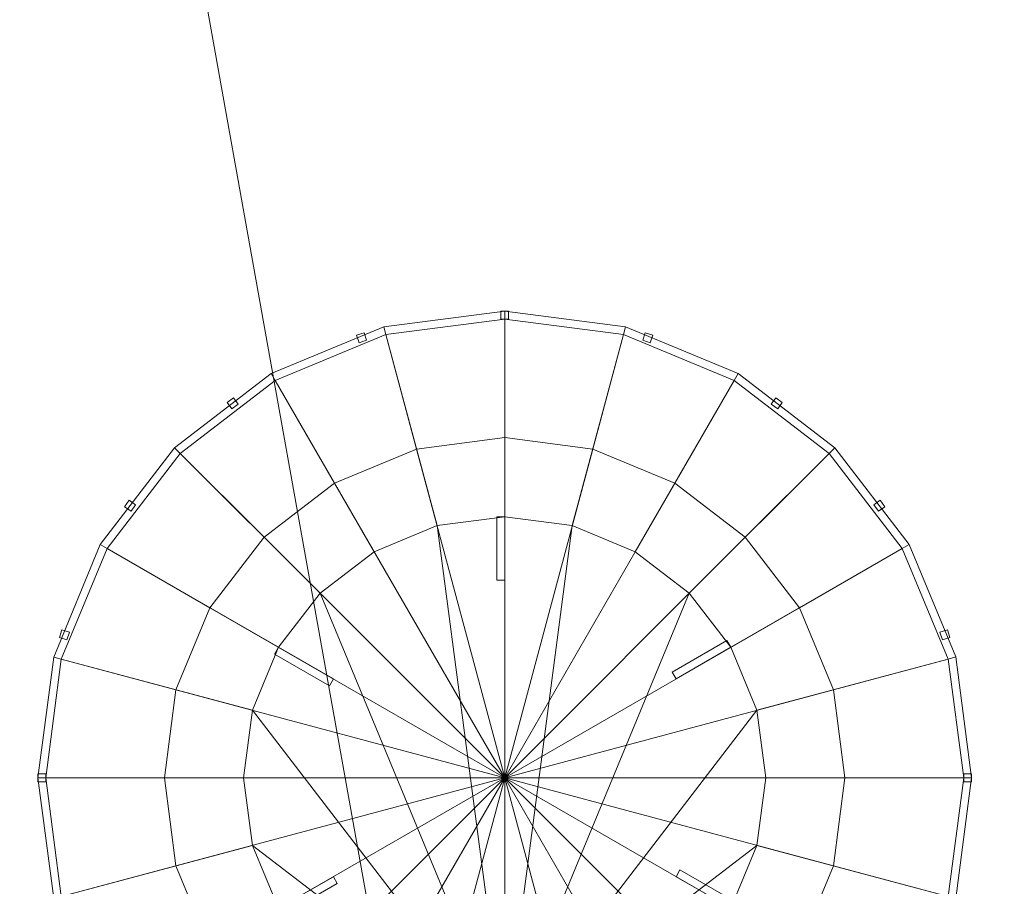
# Model space of a CAD drawing. Header units: inches. Extents: x -263 to 528, y -1 to 602.
# Tile 360 of 656: x -46.35 to -41.07, y 395.42 to 400.06. Entities that reach past the tile are written whole.
import ezdxf

# ---------------------------------------------------------------- set-up
doc = ezdxf.new("R2010")
doc.units = ezdxf.units.IN
doc.header["$MEASUREMENT"] = 0
doc.layers.add('Twindo - Electrical', color=7, linetype='Continuous')
doc.layers.add('Twindo - Slabs', color=7, linetype='Continuous')

# ---------------------------------------------------------------- blocks, each defined once
blk = doc.blocks.new('Slab_D0BD3B49-249D-4DA8-80D4-D821BCE50D6B', base_point=(-249.5, 387))
at = {"layer": 'Twindo - Slabs', "lineweight": 0}
mesh = blk.add_polyface(dxfattribs=at)
corners = [(-192, 387), (-249.5, 387), (-249.5, 387, -6), (-192, 387, -6), (-89.75, 579.5), (-249.5, 579.5), (-192, 134.5), (-132, 134.5), (-132, 124.5), (10, 124.5), (10, 13.75), (161.5, 13.75), (161.5, 6.5), (252, 6.5), (252, 14), (415.5, 14), (415.5, 322.5), (222.5, 322.5), (222.5, 357.5), (-4, 357.5), (-4, 413), (101.5, 413), (101.5, 553.5), (-89.75, 553.5), (-249.5, 579.5, -6), (-192, 134.5, -6), (-89.75, 579.5, -6), (-89.75, 553.5, -6), (101.5, 553.5, -6), (101.5, 413, -6), (-4, 413, -6), (-4, 357.5, -6), (222.5, 357.5, -6), (222.5, 322.5, -6), (415.5, 322.5, -6), (415.5, 14, -6), (252, 14, -6), (252, 6.5, -6), (161.5, 6.5, -6), (161.5, 13.75, -6), (10, 13.75, -6), (10, 124.5, -6), (-132, 124.5, -6), (-132, 134.5, -6)]
mesh.append_faces([[corners[k] for k in face] for face in [(0, 1, 2, 3), (1, 5, 24, 2), (6, 0, 3, 25), (5, 4, 26, 24), (7, 6, 25, 43), (8, 7, 43, 42), (9, 8, 42, 41), (10, 9, 41, 40), (11, 10, 40, 39), (12, 11, 39, 38), (13, 12, 38, 37), (14, 13, 37, 36), (15, 14, 36, 35), (16, 15, 35, 34), (17, 16, 34, 33), (18, 17, 33, 32), (19, 18, 32, 31), (20, 19, 31, 30), (21, 20, 30, 29), (22, 21, 29, 28), (23, 22, 28, 27), (4, 23, 27, 26)]], dxfattribs={"color": 254})
mesh.append_faces([[corners[k] for k in face] for face in [(22, 20, 21), (16, 14, 15)]], dxfattribs={"vtx0": -1, "color": 254})
mesh.append_faces([[corners[k] for k in face] for face in [(28, 30, 27), (34, 36, 33)]], dxfattribs={"vtx0": -1, "vtx1": -1, "color": 254})
mesh.append_faces([[corners[k] for k in face] for face in [(4, 0, 7), (19, 23, 8), (19, 9, 11), (43, 3, 26), (42, 27, 31), (39, 41, 31)]], dxfattribs={"vtx0": -1, "vtx1": -1, "vtx2": -1, "color": 254})
mesh.append_faces([[corners[k] for k in face] for face in [(23, 7, 8), (19, 8, 9), (17, 11, 12), (17, 12, 13), (17, 13, 14), (3, 24, 26), (43, 26, 27), (39, 31, 32), (39, 32, 33)]], dxfattribs={"vtx0": -1, "vtx2": -1, "color": 254})
mesh.append_faces([[corners[k] for k in face] for face in [(29, 30, 28), (35, 36, 34)]], dxfattribs={"vtx1": -1, "color": 254})
mesh.append_faces([[corners[k] for k in face] for face in [(4, 5, 0), (23, 4, 7), (19, 20, 23), (22, 23, 20), (18, 19, 11), (17, 18, 11), (16, 17, 14), (42, 43, 27), (30, 31, 27), (41, 42, 31), (38, 39, 33), (37, 38, 33), (36, 37, 33)]], dxfattribs={"vtx1": -1, "vtx2": -1, "color": 254})
mesh.append_faces([[corners[k] for k in face] for face in [(5, 1, 0), (0, 6, 7), (9, 10, 11), (3, 2, 24), (43, 25, 3), (39, 40, 41)]], dxfattribs={"vtx2": -1, "color": 254})
blk = doc.blocks.new('Slab_C16FED3F-F51D-4887-95C2-45D370958F54', base_point=(-255.75, 595))
at = {"layer": 'Twindo - Slabs', "lineweight": 0}
mesh = blk.add_polyface(dxfattribs=at)
corners = [(95.5, 568, 128), (95.5, 570, 128), (-75.75, 570, 128), (-75.75, 595, 128), (-255.75, 595, 128), (-255.75, 379, 128), (-197.9999, 379, 128), (-198.0004, 134.5, 128), (-136, 134.5, 128), (-136, 110.5, 128), (6.5, 110.5, 128), (6.5, 6.5, 128), (315.5, 6.5, 128), (315.5, 8, 128), (378.5, 8, 128), (378.5, 6.5, 128), (523, 6.5, 128), (523, 132.25, 128), (421.5, 132.25, 128), (421.5, 333, 128), (239, 333, 128), (239, 391.5009, 128), (240, 391.5009, 128), (240, 457, 128), (237, 457, 128), (237, 568, 128), (201, 127.5, 128), (201, 128.125, 128), (244.5, 128.125, 128), (244.5, 127.5, 128), (244.5, 15, 128), (161.5, 15, 128), (161.5, 146.5, 128), (200.9355, 146.5, 128), (200.9966, 146.5, 128), (200.9966, 128.5, 128), (95.5, 568, 101), (95.5, 570, 101), (-75.75, 570, 101), (-75.75, 595, 101), (-255.75, 595, 101), (-255.75, 379, 101), (-197.9999, 379, 101), (-198.0004, 134.5, 101), (-136, 134.5, 101), (-136, 110.5, 101), (6.5, 110.5, 101), (6.5, 6.5, 101), (315.5, 6.5, 101), (315.5, 8, 101), (378.5, 8, 101), (378.5, 6.5, 101), (523, 6.5, 101), (523, 132.25, 101), (421.5, 132.25, 101), (421.5, 333, 101), (239, 333, 101), (239, 391.5009, 101), (240, 391.5009, 101), (240, 457, 101), (237, 457, 101), (237, 568, 101), (201, 127.5, 120), (201, 128, 120), (201, 128.125, 120), (244.5, 128.125, 120), (244.5, 128, 120), (244.5, 127.5, 120), (244.5, 127.5, 101), (244.5, 15, 101), (161.5, 15, 101), (161.5, 146.5, 101), (200.9355, 146.5, 101), (200.9966, 146.5, 101), (200.9966, 128.5, 114.5), (201, 127.5, 101)]
mesh.append_faces([[corners[k] for k in face] for face in [(36, 37, 1, 0), (37, 38, 2, 1), (38, 39, 3, 2), (39, 40, 4, 3), (40, 41, 5, 4), (41, 42, 6, 5), (42, 43, 7, 6), (43, 44, 8, 7), (44, 45, 9, 8), (45, 46, 10, 9), (46, 47, 11, 10), (47, 48, 12, 11), (48, 49, 13, 12), (49, 50, 14, 13), (50, 51, 15, 14), (51, 52, 16, 15), (52, 53, 17, 16), (53, 54, 18, 17), (54, 55, 19, 18), (55, 56, 20, 19), (56, 57, 21, 20), (57, 58, 22, 21), (58, 59, 23, 22), (59, 60, 24, 23), (60, 61, 25, 24), (61, 36, 0, 25), (28, 27, 64, 65), (69, 70, 31, 30), (70, 71, 32, 31), (33, 32, 71, 72), (33, 72, 73, 34), (34, 73, 74, 35), (62, 67, 66, 63), (65, 64, 63, 66), (67, 62, 75, 68), (72, 74, 73)]], dxfattribs={"color": 254})
mesh.append_faces([[corners[k] for k in face] for face in [(23, 21, 22), (27, 63, 64), (29, 66, 67), (29, 69, 30), (75, 74, 72), (52, 54, 53)]], dxfattribs={"vtx0": -1, "color": 254})
mesh.append_faces([[corners[k] for k in face] for face in [(16, 18, 15), (59, 57, 60)]], dxfattribs={"vtx0": -1, "vtx1": -1, "color": 254})
mesh.append_faces([[corners[k] for k in face] for face in [(3, 6, 8), (31, 0, 11), (0, 32, 34), (24, 34, 27), (20, 24, 27), (28, 30, 12), (20, 28, 13), (75, 26, 74), (44, 42, 39), (47, 36, 70), (75, 60, 56), (49, 68, 56)]], dxfattribs={"vtx0": -1, "vtx1": -1, "vtx2": -1, "color": 254})
mesh.append_faces([[corners[k] for k in face] for face in [(2, 8, 9), (2, 9, 10), (0, 10, 11), (20, 27, 28), (30, 11, 12), (28, 12, 13), (20, 13, 14), (18, 14, 15), (42, 40, 39), (44, 39, 38), (46, 38, 37), (46, 37, 36), (72, 36, 61), (75, 61, 60), (47, 70, 69), (49, 69, 68), (50, 56, 55), (50, 55, 54)]], dxfattribs={"vtx0": -1, "vtx2": -1, "color": 254})
mesh.append_faces([[corners[k] for k in face] for face in [(17, 18, 16), (58, 57, 59)]], dxfattribs={"vtx1": -1, "color": 254})
mesh.append_faces([[corners[k] for k in face] for face in [(3, 4, 6), (2, 3, 8), (1, 2, 10), (0, 1, 10), (31, 32, 0), (25, 0, 34), (24, 25, 34), (20, 21, 24), (23, 24, 21), (30, 31, 11), (19, 20, 14), (18, 19, 14), (45, 44, 38), (46, 45, 38), (47, 46, 36), (71, 70, 36), (72, 71, 36), (75, 72, 61), (57, 56, 60), (68, 75, 56), (48, 47, 69), (49, 48, 69), (50, 49, 56), (51, 50, 54), (52, 51, 54)]], dxfattribs={"vtx1": -1, "vtx2": -1, "color": 254})
mesh.append_faces([[corners[k] for k in face] for face in [(4, 5, 6), (6, 7, 8), (26, 35, 74), (42, 41, 40), (44, 43, 42)]], dxfattribs={"vtx2": -1, "color": 254})
mesh.append_faces([[corners[k] for k in face] for face in [(27, 26, 62, 63), (29, 28, 65, 66), (29, 67, 68, 69)]], dxfattribs={"vtx3": -1, "color": 254})
blk = doc.blocks.new('Slab_092C35A8-B736-40A4-87C8-E1895AE3592A', base_point=(-75.75, 448))
at = {"layer": 'Twindo - Slabs', "lineweight": 0}
mesh = blk.add_polyface(dxfattribs=at)
corners = [(-75.75, 448, 254), (-75.75, 448, 247.5), (-15.5, 448, 247.5), (-15.5, 448, 254), (-75.75, 570, 254), (-75.75, 570, 247.5), (95.5, 570, 247.5), (95.5, 395.5009, 247.5), (-15.5, 395.5009, 247.5), (-15.5, 395.5009, 254), (95.5, 395.5009, 254), (95.5, 570, 254)]
mesh.append_faces([[corners[k] for k in face] for face in [(0, 1, 2, 3), (4, 5, 1, 0), (3, 2, 8, 9), (11, 6, 5, 4), (10, 7, 6, 11), (9, 8, 7, 10)]], dxfattribs={"color": 254})
mesh.append_faces([[corners[k] for k in face] for face in [(10, 3, 9)]], dxfattribs={"vtx0": -1, "color": 254})
mesh.append_faces([[corners[k] for k in face] for face in [(7, 2, 6), (6, 2, 5), (11, 3, 10)]], dxfattribs={"vtx0": -1, "vtx1": -1, "color": 254})
mesh.append_faces([[corners[k] for k in face] for face in [(11, 4, 3)]], dxfattribs={"vtx1": -1, "vtx2": -1, "color": 254})
mesh.append_faces([[corners[k] for k in face] for face in [(2, 1, 5), (7, 8, 2), (4, 0, 3)]], dxfattribs={"vtx2": -1, "color": 254})
blk = doc.blocks.new('Slab_ED5BE3F0-089E-41BE-87EB-5EA2DDB2F362', base_point=(-198.0004, 134.5))
at = {"layer": 'Twindo - Slabs', "lineweight": 0}
mesh = blk.add_polyface(dxfattribs=at)
corners = [(-198.0004, 134.5, 254), (-198.0004, 134.5, 246.5), (-136, 134.5, 246.5), (-136, 134.5, 254), (-198, 379, 254), (-198, 379, 246.5), (-75.75, 379, 246.5), (-75.75, 378, 246.5), (-9, 378, 246.5), (-9, 395.5009, 246.5), (113, 395.5009, 246.5), (113, 397.5009, 246.5), (155, 397.5009, 246.5), (155, 197, 246.5), (150.5, 197, 246.5), (150.5, 6.5, 246.5), (6.5, 6.5, 246.5), (6.5, 110.5, 246.5), (-136, 110.5, 246.5), (-136, 110.5, 254), (6.5, 110.5, 254), (6.5, 6.5, 254), (150.5, 6.5, 254), (150.5, 197, 254), (155, 197, 254), (155, 397.5009, 254), (113, 397.5009, 254), (113, 395.5009, 254), (-9, 395.5009, 254), (-9, 378, 254), (-75.75, 378, 254), (-75.75, 379, 254)]
mesh.append_faces([[corners[k] for k in face] for face in [(0, 1, 2, 3), (4, 5, 1, 0), (3, 2, 18, 19), (31, 6, 5, 4), (30, 7, 6, 31), (29, 8, 7, 30), (28, 9, 8, 29), (27, 10, 9, 28), (26, 11, 10, 27), (25, 12, 11, 26), (24, 13, 12, 25), (23, 14, 13, 24), (22, 15, 14, 23), (21, 16, 15, 22), (20, 17, 16, 21), (19, 18, 17, 20)]], dxfattribs={"color": 254})
mesh.append_faces([[corners[k] for k in face] for face in [(25, 23, 24)]], dxfattribs={"vtx0": -1, "color": 254})
mesh.append_faces([[corners[k] for k in face] for face in [(12, 14, 11)]], dxfattribs={"vtx0": -1, "vtx1": -1, "color": 254})
mesh.append_faces([[corners[k] for k in face] for face in [(2, 5, 6), (2, 6, 7), (18, 7, 8), (17, 8, 9), (17, 9, 10), (14, 10, 11), (30, 3, 19), (29, 19, 20), (27, 20, 21), (27, 21, 22), (27, 22, 23)]], dxfattribs={"vtx0": -1, "vtx2": -1, "color": 254})
mesh.append_faces([[corners[k] for k in face] for face in [(13, 14, 12)]], dxfattribs={"vtx1": -1, "color": 254})
mesh.append_faces([[corners[k] for k in face] for face in [(18, 2, 7), (17, 18, 8), (16, 17, 10), (15, 16, 10), (14, 15, 10), (31, 4, 3), (30, 31, 3), (29, 30, 19), (28, 29, 20), (27, 28, 20), (26, 27, 23), (25, 26, 23)]], dxfattribs={"vtx1": -1, "vtx2": -1, "color": 254})
mesh.append_faces([[corners[k] for k in face] for face in [(2, 1, 5), (4, 0, 3)]], dxfattribs={"vtx2": -1, "color": 254})
blk = doc.blocks.new('Slab_8CF3D9C7-E382-4EB2-A1F0-8D4B1B8E1C80', base_point=(-75.75, 378))
at = {"layer": 'Twindo - Slabs', "lineweight": 0}
mesh = blk.add_polyface(dxfattribs=at)
corners = [(-75.75, 378, 254), (-75.75, 378, 246), (-9, 378, 246), (-9, 378, 254), (-75.75, 448, 254), (-75.75, 448, 246), (-15.5, 448, 246), (-15.5, 395.5009, 246), (-9, 395.5009, 246), (-9, 395.5009, 254), (-15.5, 395.5009, 254), (-15.5, 448, 254)]
mesh.append_faces([[corners[k] for k in face] for face in [(0, 1, 2, 3), (4, 5, 1, 0), (3, 2, 8, 9), (11, 6, 5, 4), (10, 7, 6, 11), (9, 8, 7, 10)]], dxfattribs={"color": 254})
mesh.append_faces([[corners[k] for k in face] for face in [(2, 7, 8)]], dxfattribs={"vtx0": -1, "color": 254})
mesh.append_faces([[corners[k] for k in face] for face in [(3, 10, 0)]], dxfattribs={"vtx0": -1, "vtx1": -1, "color": 254})
mesh.append_faces([[corners[k] for k in face] for face in [(1, 6, 7), (10, 4, 0)]], dxfattribs={"vtx0": -1, "vtx2": -1, "color": 254})
mesh.append_faces([[corners[k] for k in face] for face in [(9, 10, 3)]], dxfattribs={"vtx1": -1, "color": 254})
mesh.append_faces([[corners[k] for k in face] for face in [(2, 1, 7)]], dxfattribs={"vtx1": -1, "vtx2": -1, "color": 254})
mesh.append_faces([[corners[k] for k in face] for face in [(1, 5, 6), (10, 11, 4)]], dxfattribs={"vtx2": -1, "color": 254})
blk = doc.blocks.new('Object_BDEBFEE6-E82F-4D02-A3D0-3395A9428EDC')
at = {"layer": 'Twindo - Electrical', "lineweight": 0}
mesh = blk.add_polyface(dxfattribs=at)
corners = [(-44.1119, 397.3507, 243.5), (-44.3861, 398.3739, 244.7288), (-43.75, 398.4576, 244.7288), (-43.75, 397.3983, 243.5), (-44.3861, 398.3739, 244.7712), (-43.75, 398.4576, 244.7712), (-44.9788, 398.1284, 244.7288), (-44.9788, 398.1284, 244.7712), (-44.3971, 398.4148, 244.7712), (-43.75, 398.5, 244.7712), (-45, 398.1651, 244.7712), (-44.3971, 398.4148, 244.8559), (-43.75, 398.5, 244.8559), (-45, 398.1651, 244.8559), (-44.3861, 398.3739, 244.8559), (-43.75, 398.4576, 244.8559), (-44.9788, 398.1284, 244.8559), (-44.3861, 398.3739, 245.4492), (-43.75, 398.4576, 245.4492), (-44.9788, 398.1284, 245.4492), (-44.3971, 398.4148, 245.4492), (-43.75, 398.5, 245.4492), (-45, 398.1651, 245.4492), (-44.3971, 398.4148, 245.5339), (-43.75, 398.5, 245.5339), (-45, 398.1651, 245.5339), (-44.3861, 398.3739, 245.5339), (-43.75, 398.4576, 245.5339), (-44.9788, 398.1284, 245.5339), (-44.3861, 398.3739, 245.5763), (-43.75, 398.4576, 245.5763), (-44.9788, 398.1284, 245.5763), (-44.2216, 397.7599, 245.5763), (-43.75, 397.822, 245.5763), (-44.661, 397.5779, 245.5763), (-44.2216, 397.7599, 246), (-43.75, 397.822, 246), (-43.7288, 398.4576, 245.4492), (-43.7712, 398.4576, 245.4492), (-43.7712, 398.4576, 244.8559), (-43.7288, 398.4576, 244.8559), (-43.7712, 398.5, 244.8559), (-43.7288, 398.5, 244.8559), (-43.7712, 398.5, 245.4492), (-43.7288, 398.5, 245.4492), (-44.4893, 398.3439, 245.4492), (-44.5296, 398.3308, 245.4492), (-44.5296, 398.3308, 244.8559), (-44.4893, 398.3439, 244.8559), (-44.5427, 398.3711, 244.8559), (-44.5024, 398.3842, 244.8559), (-44.5427, 398.3711, 245.4492), (-44.5024, 398.3842, 245.4492)]
mesh.append_faces([[corners[k] for k in face] for face in [(0, 1, 2, 3), (1, 4, 5, 2), (6, 7, 4, 1), (4, 8, 9, 5), (7, 10, 8, 4), (8, 11, 12, 9), (10, 13, 11, 8), (11, 14, 15, 12), (13, 16, 14, 11), (14, 17, 18, 15), (16, 19, 17, 14), (17, 20, 21, 18), (19, 22, 20, 17), (20, 23, 24, 21), (22, 25, 23, 20), (23, 26, 27, 24), (25, 28, 26, 23), (26, 29, 30, 27), (28, 31, 29, 26), (29, 32, 33, 30), (31, 34, 32, 29), (32, 35, 36, 33), (37, 38, 39, 40), (40, 39, 41, 42), (42, 41, 43, 44), (44, 43, 38, 37), (38, 43, 41, 39), (45, 46, 47, 48), (48, 47, 49, 50), (50, 49, 51, 52), (52, 51, 46, 45), (45, 48, 50, 52), (46, 51, 49, 47)]], dxfattribs={"color": 7})
mesh = blk.add_polyface(dxfattribs=at)
corners = [(-43.3881, 397.3507, 243.5), (-43.1139, 398.3739, 244.7288), (-42.5212, 398.1284, 244.7288), (-43.0508, 397.211, 243.5), (-43.75, 397.3983, 243.5), (-43.75, 398.4576, 244.7288), (-43.1139, 398.3739, 244.7712), (-42.5212, 398.1284, 244.7712), (-43.75, 398.4576, 244.7712), (-43.103, 398.4148, 244.7712), (-42.5, 398.1651, 244.7712), (-43.75, 398.5, 244.7712), (-43.103, 398.4148, 244.8559), (-42.5, 398.1651, 244.8559), (-43.75, 398.5, 244.8559), (-43.1139, 398.3739, 244.8559), (-42.5212, 398.1284, 244.8559), (-43.75, 398.4576, 244.8559), (-43.1139, 398.3739, 245.4492), (-42.5212, 398.1284, 245.4492), (-43.75, 398.4576, 245.4492), (-43.103, 398.4148, 245.4492), (-42.5, 398.1651, 245.4492), (-43.75, 398.5, 245.4492), (-43.103, 398.4148, 245.5339), (-42.5, 398.1651, 245.5339), (-43.75, 398.5, 245.5339), (-43.1139, 398.3739, 245.5339), (-42.5212, 398.1284, 245.5339), (-43.75, 398.4576, 245.5339), (-43.1139, 398.3739, 245.5763), (-42.5212, 398.1284, 245.5763), (-43.75, 398.4576, 245.5763), (-43.2784, 397.76, 245.5763), (-42.839, 397.5779, 245.5763), (-43.75, 397.822, 245.5763), (-42.839, 397.5779, 246), (-42.4616, 397.2884, 246), (-42.4616, 397.2884, 245.5763), (-43.2784, 397.76, 246), (-43.75, 397.822, 246), (-42.9704, 398.3308, 245.4492), (-43.0107, 398.3439, 245.4492), (-43.0107, 398.3439, 244.8559), (-42.9704, 398.3308, 244.8559), (-42.9976, 398.3842, 244.8559), (-42.9573, 398.3711, 244.8559), (-42.9976, 398.3842, 245.4492), (-42.9573, 398.3711, 245.4492), (-43.7288, 398.4576, 245.4492), (-43.7288, 398.4576, 244.8559), (-43.7288, 398.5, 244.8559), (-43.7288, 398.5, 245.4492), (-43.75, 397.3983, 243.2458), (-43.75, 397.3983, 243.2881), (-43.3881, 397.3507, 243.2881), (-43.3881, 397.3507, 243.2458)]
mesh.append_faces([[corners[k] for k in face] for face in [(0, 1, 2, 3), (4, 5, 1, 0), (1, 6, 7, 2), (5, 8, 6, 1), (6, 9, 10, 7), (8, 11, 9, 6), (9, 12, 13, 10), (11, 14, 12, 9), (12, 15, 16, 13), (14, 17, 15, 12), (15, 18, 19, 16), (17, 20, 18, 15), (18, 21, 22, 19), (20, 23, 21, 18), (21, 24, 25, 22), (23, 26, 24, 21), (24, 27, 28, 25), (26, 29, 27, 24), (27, 30, 31, 28), (29, 32, 30, 27), (30, 33, 34, 31), (32, 35, 33, 30), (34, 36, 37, 38), (33, 39, 36, 34), (35, 40, 39, 33), (41, 42, 43, 44), (44, 43, 45, 46), (46, 45, 47, 48), (48, 47, 42, 41), (41, 44, 46, 48), (42, 47, 45, 43), (49, 50, 51, 52), (53, 54, 55, 56)]], dxfattribs={"color": 7})
mesh = blk.add_polyface(dxfattribs=at)
corners = [(-44.4492, 397.211, 243.5), (-44.9788, 398.1284, 244.7288), (-44.3861, 398.3739, 244.7288), (-44.1119, 397.3507, 243.5), (-44.7388, 396.9887, 243.5), (-45.4878, 397.7378, 244.7288), (-44.661, 397.5779, 245.5763), (-44.661, 397.5779, 246), (-44.2216, 397.7599, 246), (-44.2216, 397.7599, 245.5763), (-45.0384, 397.2884, 245.5763), (-45.0384, 397.2884, 246), (-43.75, 396, 246), (-43.75, 397.822, 246), (-45.3279, 396.911, 246), (-45.51, 396.4716, 246), (-43.75, 394.6017, 243.5), (-45.1007, 396.3619, 243.5), (-44.961, 396.6992, 243.5), (-43.75, 397.3983, 243.5), (-43.3881, 397.3507, 243.5), (-44.1119, 397.3507, 243.2458), (-44.1119, 397.3507, 243.2881), (-43.75, 397.3983, 243.2881), (-43.75, 397.3983, 243.2458), (-44.4492, 397.211, 243.2458), (-44.4492, 397.211, 243.2881), (-44.7388, 396.9887, 243.2458), (-44.7388, 396.9887, 243.2881), (-44.961, 396.6992, 243.2458), (-44.961, 396.6992, 243.2881), (-45.1007, 396.3619, 243.2458), (-45.1007, 396.3619, 243.2881), (-43.75, 394.6017, 243.2458), (-43.75, 394.6017, 243.2881), (-43.75, 397.3983, 243.5), (-43.7924, 397.3983, 243.5), (-43.7924, 397.0593, 243.5), (-43.75, 397.0593, 243.5), (-43.7924, 397.0593, 243.2881), (-43.75, 397.0593, 243.2881), (-43.7924, 397.3983, 243.2881), (-43.75, 397.3983, 243.2881), (-44.961, 396.6992, 243.5), (-44.9822, 396.6625, 243.5), (-44.6886, 396.493, 243.5), (-44.6674, 396.5297, 243.5), (-44.6886, 396.493, 243.2881), (-44.6674, 396.5297, 243.2881), (-44.9822, 396.6625, 243.2881), (-44.961, 396.6992, 243.2881)]
mesh.append_faces([[corners[k] for k in face] for face in [(0, 1, 2, 3), (4, 5, 1, 0), (6, 7, 8, 9), (10, 11, 7, 6), (8, 12, 13), (7, 12, 8), (11, 12, 7), (14, 12, 11), (15, 12, 14), (21, 22, 23, 24), (25, 26, 22, 21), (27, 28, 26, 25), (29, 30, 28, 27), (31, 32, 30, 29), (35, 36, 37, 38), (38, 37, 39, 40), (40, 39, 41, 42), (42, 41, 36, 35), (35, 38, 40, 42), (36, 41, 39, 37), (43, 44, 45, 46), (46, 45, 47, 48), (48, 47, 49, 50), (50, 49, 44, 43), (43, 46, 48, 50), (44, 49, 47, 45)]], dxfattribs={"color": 7})
mesh.append_faces([[corners[k] for k in face] for face in [(16, 17, 18, 4), (16, 4, 0, 3), (16, 3, 19, 20), (33, 31, 29, 27), (33, 27, 25, 21), (34, 22, 26, 28), (34, 28, 30, 32)]], dxfattribs={"vtx0": -1, "vtx3": -1, "color": 7})
mesh = blk.add_polyface(dxfattribs=at)
corners = [(-44.961, 396.6992, 243.5), (-45.8784, 397.2288, 244.7288), (-45.4878, 397.7378, 244.7288), (-44.7388, 396.9887, 243.5), (-45.4878, 397.7378, 244.7712), (-44.9788, 398.1284, 244.7712), (-44.9788, 398.1284, 244.7288), (-45.8784, 397.2288, 244.7712), (-45.5178, 397.7678, 244.7712), (-45, 398.1651, 244.7712), (-45.9151, 397.25, 244.7712), (-45.5178, 397.7678, 244.8559), (-45, 398.1651, 244.8559), (-45.9151, 397.25, 244.8559), (-45.4878, 397.7378, 244.8559), (-44.9788, 398.1284, 244.8559), (-45.8784, 397.2288, 244.8559), (-45.4878, 397.7378, 245.4492), (-44.9788, 398.1284, 245.4492), (-45.8784, 397.2288, 245.4492), (-45.5178, 397.7678, 245.4492), (-45, 398.1651, 245.4492), (-45.9151, 397.25, 245.4492), (-45.5178, 397.7678, 245.5339), (-45, 398.1651, 245.5339), (-45.9151, 397.25, 245.5339), (-45.4878, 397.7378, 245.5339), (-44.9788, 398.1284, 245.5339), (-45.8784, 397.2288, 245.5339), (-45.4878, 397.7378, 245.5763), (-44.9788, 398.1284, 245.5763), (-45.8784, 397.2288, 245.5763), (-45.0384, 397.2884, 245.5763), (-44.661, 397.5779, 245.5763), (-45.3279, 396.911, 245.5763), (-45.1774, 398.0007, 245.4492), (-45.2117, 397.9758, 245.4492), (-45.2117, 397.9758, 244.8559), (-45.1774, 398.0007, 244.8559), (-45.2366, 398.0101, 244.8559), (-45.2023, 398.035, 244.8559), (-45.2366, 398.0101, 245.4492), (-45.2023, 398.035, 245.4492), (-45.7258, 397.4617, 245.4492), (-45.7507, 397.4274, 245.4492), (-45.7507, 397.4274, 244.8559), (-45.7258, 397.4617, 244.8559), (-45.785, 397.4523, 244.8559), (-45.7601, 397.4866, 244.8559), (-45.785, 397.4523, 245.4492), (-45.7601, 397.4866, 245.4492)]
mesh.append_faces([[corners[k] for k in face] for face in [(0, 1, 2, 3), (2, 4, 5, 6), (1, 7, 4, 2), (4, 8, 9, 5), (7, 10, 8, 4), (8, 11, 12, 9), (10, 13, 11, 8), (11, 14, 15, 12), (13, 16, 14, 11), (14, 17, 18, 15), (16, 19, 17, 14), (17, 20, 21, 18), (19, 22, 20, 17), (20, 23, 24, 21), (22, 25, 23, 20), (23, 26, 27, 24), (25, 28, 26, 23), (26, 29, 30, 27), (28, 31, 29, 26), (29, 32, 33, 30), (31, 34, 32, 29), (35, 36, 37, 38), (38, 37, 39, 40), (40, 39, 41, 42), (42, 41, 36, 35), (35, 38, 40, 42), (36, 41, 39, 37), (43, 44, 45, 46), (46, 45, 47, 48), (48, 47, 49, 50), (50, 49, 44, 43), (43, 46, 48, 50), (44, 49, 47, 45)]], dxfattribs={"color": 7})
mesh = blk.add_polyface(dxfattribs=at)
corners = [(-43.0508, 397.211, 243.5), (-42.5212, 398.1284, 244.7288), (-42.0122, 397.7378, 244.7288), (-42.7613, 396.9888, 243.5), (-42.0122, 397.7378, 244.7712), (-41.6216, 397.2288, 244.7712), (-41.6216, 397.2288, 244.7288), (-42.5212, 398.1284, 244.7712), (-41.9822, 397.7678, 244.7712), (-41.5849, 397.25, 244.7712), (-42.5, 398.1651, 244.7712), (-41.9822, 397.7678, 244.8559), (-41.5849, 397.25, 244.8559), (-42.5, 398.1651, 244.8559), (-42.0122, 397.7378, 244.8559), (-41.6216, 397.2288, 244.8559), (-42.5212, 398.1284, 244.8559), (-42.0122, 397.7378, 245.4492), (-41.6216, 397.2288, 245.4492), (-42.5212, 398.1284, 245.4492), (-41.9822, 397.7678, 245.4492), (-41.5849, 397.25, 245.4492), (-42.5, 398.1651, 245.4492), (-41.9822, 397.7678, 245.5339), (-41.5849, 397.25, 245.5339), (-42.5, 398.1651, 245.5339), (-42.0122, 397.7378, 245.5339), (-41.6216, 397.2288, 245.5339), (-42.5212, 398.1284, 245.5339), (-42.0122, 397.7378, 245.5763), (-41.6216, 397.2288, 245.5763), (-42.5212, 398.1284, 245.5763), (-42.4616, 397.2884, 245.5763), (-42.1721, 396.911, 245.5763), (-42.839, 397.5779, 245.5763), (-41.7493, 397.4274, 245.4492), (-41.7742, 397.4617, 245.4492), (-41.7742, 397.4617, 244.8559), (-41.7493, 397.4274, 244.8559), (-41.7399, 397.4866, 244.8559), (-41.715, 397.4523, 244.8559), (-41.7399, 397.4866, 245.4492), (-41.715, 397.4523, 245.4492), (-42.2883, 397.9758, 245.4492), (-42.3226, 398.0007, 245.4492), (-42.3226, 398.0007, 244.8559), (-42.2883, 397.9758, 244.8559), (-42.2977, 398.035, 244.8559), (-42.2634, 398.0101, 244.8559), (-42.2977, 398.035, 245.4492), (-42.2634, 398.0101, 245.4492)]
mesh.append_faces([[corners[k] for k in face] for face in [(0, 1, 2, 3), (2, 4, 5, 6), (1, 7, 4, 2), (4, 8, 9, 5), (7, 10, 8, 4), (8, 11, 12, 9), (10, 13, 11, 8), (11, 14, 15, 12), (13, 16, 14, 11), (14, 17, 18, 15), (16, 19, 17, 14), (17, 20, 21, 18), (19, 22, 20, 17), (20, 23, 24, 21), (22, 25, 23, 20), (23, 26, 27, 24), (25, 28, 26, 23), (26, 29, 30, 27), (28, 31, 29, 26), (29, 32, 33, 30), (31, 34, 32, 29), (35, 36, 37, 38), (38, 37, 39, 40), (40, 39, 41, 42), (42, 41, 36, 35), (35, 38, 40, 42), (36, 41, 39, 37), (43, 44, 45, 46), (46, 45, 47, 48), (48, 47, 49, 50), (50, 49, 44, 43), (43, 46, 48, 50), (44, 49, 47, 45)]], dxfattribs={"color": 7})
mesh = blk.add_polyface(dxfattribs=at)
corners = [(-42.539, 396.6992, 243.5), (-41.6216, 397.2288, 244.7288), (-41.3761, 396.6361, 244.7288), (-42.3993, 396.3619, 243.5), (-42.7613, 396.9888, 243.5), (-42.0122, 397.7378, 244.7288), (-41.928, 396, 245.5763), (-41.928, 396, 246), (-41.99, 395.5284, 246), (-41.99, 395.5284, 245.5763), (-41.9901, 396.4716, 245.5763), (-41.9901, 396.4716, 246), (-42.1721, 396.911, 245.5763), (-42.1721, 396.911, 246), (-42.4616, 397.2884, 245.5763), (-42.4616, 397.2884, 246), (-43.75, 396, 246), (-42.839, 397.5779, 246), (-43.2784, 397.76, 246), (-43.75, 397.822, 246), (-43.75, 394.6017, 243.5), (-43.3881, 397.3507, 243.5), (-43.0508, 397.211, 243.5), (-42.3517, 396, 243.2458), (-42.3517, 396, 243.2881), (-42.3993, 395.6381, 243.2881), (-42.3993, 395.6381, 243.2458), (-42.3993, 396.3619, 243.2458), (-42.3993, 396.3619, 243.2881), (-42.539, 396.6992, 243.2458), (-42.539, 396.6992, 243.2881), (-42.7613, 396.9888, 243.2458), (-42.7613, 396.9888, 243.2881), (-43.0508, 397.211, 243.2458), (-43.0508, 397.211, 243.2881), (-43.3881, 397.3507, 243.2458), (-43.3881, 397.3507, 243.2881), (-43.75, 394.6017, 243.2458), (-44.1119, 397.3507, 243.2458), (-43.75, 397.3983, 243.2458), (-43.75, 394.6017, 243.2881), (-43.75, 397.3983, 243.2881), (-44.1119, 397.3507, 243.2881), (-42.539, 396.6992, 243.5), (-42.5602, 396.7359, 243.5), (-42.8538, 396.5664, 243.5), (-42.8326, 396.5297, 243.5), (-42.8538, 396.5664, 243.2881), (-42.8326, 396.5297, 243.2881), (-42.5602, 396.7359, 243.2881), (-42.539, 396.6992, 243.2881)]
mesh.append_faces([[corners[k] for k in face] for face in [(0, 1, 2, 3), (4, 5, 1, 0), (6, 7, 8, 9), (10, 11, 7, 6), (12, 13, 11, 10), (14, 15, 13, 12), (7, 16, 8), (11, 16, 7), (13, 16, 11), (15, 16, 13), (17, 16, 15), (18, 16, 17), (19, 16, 18), (23, 24, 25, 26), (27, 28, 24, 23), (29, 30, 28, 27), (31, 32, 30, 29), (33, 34, 32, 31), (35, 36, 34, 33), (43, 44, 45, 46), (46, 45, 47, 48), (48, 47, 49, 50), (50, 49, 44, 43), (43, 46, 48, 50), (44, 49, 47, 45)]], dxfattribs={"color": 7})
mesh.append_faces([[corners[k] for k in face] for face in [(20, 21, 22, 4), (20, 4, 0, 3), (37, 38, 39, 35), (37, 35, 33, 31), (37, 31, 29, 27), (40, 28, 30, 32), (40, 32, 34, 36), (40, 36, 41, 42)]], dxfattribs={"vtx0": -1, "vtx3": -1, "color": 7})
mesh = blk.add_polyface(dxfattribs=at)
corners = [(-45.1007, 396.3619, 243.5), (-46.1239, 396.6361, 244.7288), (-45.8784, 397.2288, 244.7288), (-44.961, 396.6992, 243.5), (-45.1483, 396, 243.5), (-46.2076, 396, 244.7288), (-46.1239, 396.6361, 244.7712), (-45.8784, 397.2288, 244.7712), (-46.2076, 396, 244.7712), (-46.1648, 396.647, 244.7712), (-45.9151, 397.25, 244.7712), (-46.25, 396, 244.7712), (-46.1648, 396.647, 244.8559), (-45.9151, 397.25, 244.8559), (-46.25, 396, 244.8559), (-46.1239, 396.6361, 244.8559), (-45.8784, 397.2288, 244.8559), (-46.2076, 396, 244.8559), (-46.1239, 396.6361, 245.4492), (-45.8784, 397.2288, 245.4492), (-46.2076, 396, 245.4492), (-46.1648, 396.647, 245.4492), (-45.9151, 397.25, 245.4492), (-46.25, 396, 245.4492), (-46.1648, 396.647, 245.5339), (-45.9151, 397.25, 245.5339), (-46.25, 396, 245.5339), (-46.1239, 396.6361, 245.5339), (-45.8784, 397.2288, 245.5339), (-46.2076, 396, 245.5339), (-46.1239, 396.6361, 245.5763), (-45.8784, 397.2288, 245.5763), (-46.2076, 396, 245.5763), (-45.51, 396.4716, 245.5763), (-45.3279, 396.911, 245.5763), (-45.572, 396, 245.5763), (-45.3279, 396.911, 246), (-45.0384, 397.2884, 246), (-45.0384, 397.2884, 245.5763), (-45.51, 396.4716, 246), (-45.572, 396, 246), (-46.0808, 396.7796, 245.4492), (-46.0939, 396.7393, 245.4492), (-46.0939, 396.7393, 244.8559), (-46.0808, 396.7796, 244.8559), (-46.1342, 396.7524, 244.8559), (-46.1211, 396.7927, 244.8559), (-46.1342, 396.7524, 245.4492), (-46.1211, 396.7927, 245.4492), (-45.1483, 396, 243.2458), (-45.1483, 396, 243.2881), (-45.1007, 396.3619, 243.2881), (-45.1007, 396.3619, 243.2458)]
mesh.append_faces([[corners[k] for k in face] for face in [(0, 1, 2, 3), (4, 5, 1, 0), (1, 6, 7, 2), (5, 8, 6, 1), (6, 9, 10, 7), (8, 11, 9, 6), (9, 12, 13, 10), (11, 14, 12, 9), (12, 15, 16, 13), (14, 17, 15, 12), (15, 18, 19, 16), (17, 20, 18, 15), (18, 21, 22, 19), (20, 23, 21, 18), (21, 24, 25, 22), (23, 26, 24, 21), (24, 27, 28, 25), (26, 29, 27, 24), (27, 30, 31, 28), (29, 32, 30, 27), (30, 33, 34, 31), (32, 35, 33, 30), (34, 36, 37, 38), (33, 39, 36, 34), (35, 40, 39, 33), (41, 42, 43, 44), (44, 43, 45, 46), (46, 45, 47, 48), (48, 47, 42, 41), (41, 44, 46, 48), (42, 47, 45, 43), (49, 50, 51, 52)]], dxfattribs={"color": 7})
mesh = blk.add_polyface(dxfattribs=at)
corners = [(-42.3993, 396.3619, 243.5), (-41.3761, 396.6361, 244.7288), (-41.2924, 396, 244.7288), (-42.3517, 396, 243.5), (-41.3761, 396.6361, 244.7712), (-41.2924, 396, 244.7712), (-41.6216, 397.2288, 244.7288), (-41.6216, 397.2288, 244.7712), (-41.3352, 396.6471, 244.7712), (-41.25, 396, 244.7712), (-41.5849, 397.25, 244.7712), (-41.3352, 396.6471, 244.8559), (-41.25, 396, 244.8559), (-41.5849, 397.25, 244.8559), (-41.3761, 396.6361, 244.8559), (-41.2924, 396, 244.8559), (-41.6216, 397.2288, 244.8559), (-41.3761, 396.6361, 245.4492), (-41.2924, 396, 245.4492), (-41.6216, 397.2288, 245.4492), (-41.3352, 396.6471, 245.4492), (-41.25, 396, 245.4492), (-41.5849, 397.25, 245.4492), (-41.3352, 396.6471, 245.5339), (-41.25, 396, 245.5339), (-41.5849, 397.25, 245.5339), (-41.3761, 396.6361, 245.5339), (-41.2924, 396, 245.5339), (-41.6216, 397.2288, 245.5339), (-41.3761, 396.6361, 245.5763), (-41.2924, 396, 245.5763), (-41.6216, 397.2288, 245.5763), (-41.9901, 396.4716, 245.5763), (-41.928, 396, 245.5763), (-42.1721, 396.911, 245.5763), (-41.2924, 395.9788, 245.4492), (-41.2924, 396.0212, 245.4492), (-41.2924, 396.0212, 244.8559), (-41.2924, 395.9788, 244.8559), (-41.25, 396.0212, 244.8559), (-41.25, 395.9788, 244.8559), (-41.25, 396.0212, 245.4492), (-41.25, 395.9788, 245.4492), (-41.4061, 396.7393, 245.4492), (-41.4192, 396.7796, 245.4492), (-41.4192, 396.7796, 244.8559), (-41.4061, 396.7393, 244.8559), (-41.3789, 396.7927, 244.8559), (-41.3658, 396.7524, 244.8559), (-41.3789, 396.7927, 245.4492), (-41.3658, 396.7524, 245.4492)]
mesh.append_faces([[corners[k] for k in face] for face in [(0, 1, 2, 3), (1, 4, 5, 2), (6, 7, 4, 1), (4, 8, 9, 5), (7, 10, 8, 4), (8, 11, 12, 9), (10, 13, 11, 8), (11, 14, 15, 12), (13, 16, 14, 11), (14, 17, 18, 15), (16, 19, 17, 14), (17, 20, 21, 18), (19, 22, 20, 17), (20, 23, 24, 21), (22, 25, 23, 20), (23, 26, 27, 24), (25, 28, 26, 23), (26, 29, 30, 27), (28, 31, 29, 26), (29, 32, 33, 30), (31, 34, 32, 29), (35, 36, 37, 38), (38, 37, 39, 40), (40, 39, 41, 42), (42, 41, 36, 35), (35, 38, 40, 42), (36, 41, 39, 37), (43, 44, 45, 46), (46, 45, 47, 48), (48, 47, 49, 50), (50, 49, 44, 43), (43, 46, 48, 50), (44, 49, 47, 45)]], dxfattribs={"color": 7})
mesh = blk.add_polyface(dxfattribs=at)
corners = [(-44.961, 395.3008, 243.5), (-45.8784, 394.7712, 244.7288), (-46.1239, 395.3639, 244.7288), (-45.1007, 395.6381, 243.5), (-44.7387, 395.0112, 243.5), (-45.4878, 394.2622, 244.7288), (-45.4878, 394.2622, 245.5763), (-45.0384, 394.7116, 245.5763), (-45.3279, 395.089, 245.5763), (-45.8784, 394.7712, 245.5763), (-45.5099, 395.5284, 245.5763), (-45.5099, 395.5284, 246), (-45.572, 396, 246), (-45.572, 396, 245.5763), (-45.3279, 395.089, 246), (-45.0384, 394.7116, 246), (-43.75, 396, 246), (-45.51, 396.4716, 246), (-44.661, 394.4221, 246), (-44.2216, 394.24, 246), (-43.75, 394.178, 246), (-43.75, 394.6017, 243.5), (-44.1119, 394.6493, 243.5), (-44.4492, 394.789, 243.5), (-45.1483, 396, 243.5), (-45.1007, 396.3619, 243.5), (-45.1007, 395.6381, 243.2458), (-45.1007, 395.6381, 243.2881), (-45.1483, 396, 243.2881), (-45.1483, 396, 243.2458), (-44.961, 395.3008, 243.2458), (-44.961, 395.3008, 243.2881), (-44.7387, 395.0112, 243.2458), (-44.7387, 395.0112, 243.2881), (-44.4492, 394.789, 243.2458), (-44.4492, 394.789, 243.2881), (-44.1119, 394.6493, 243.2458), (-44.1119, 394.6493, 243.2881), (-43.75, 394.6017, 243.2458), (-45.1007, 396.3619, 243.2458), (-43.75, 394.6017, 243.2881), (-45.1007, 396.3619, 243.2881), (-44.961, 395.3008, 243.5), (-44.9398, 395.2641, 243.5), (-44.6462, 395.4336, 243.5), (-44.6674, 395.4703, 243.5), (-44.6462, 395.4336, 243.2881), (-44.6674, 395.4703, 243.2881), (-44.9398, 395.2641, 243.2881), (-44.961, 395.3008, 243.2881)]
mesh.append_faces([[corners[k] for k in face] for face in [(0, 1, 2, 3), (4, 5, 1, 0), (6, 7, 8, 9), (10, 11, 12, 13), (8, 14, 11, 10), (7, 15, 14, 8), (12, 16, 17), (11, 16, 12), (14, 16, 11), (15, 16, 14), (18, 16, 15), (19, 16, 18), (20, 16, 19), (26, 27, 28, 29), (30, 31, 27, 26), (32, 33, 31, 30), (34, 35, 33, 32), (36, 37, 35, 34), (42, 43, 44, 45), (45, 44, 46, 47), (47, 46, 48, 49), (49, 48, 43, 42), (42, 45, 47, 49), (43, 48, 46, 44)]], dxfattribs={"color": 7})
mesh.append_faces([[corners[k] for k in face] for face in [(40, 33, 35, 37)]], dxfattribs={"vtx0": -1, "color": 7})
mesh.append_faces([[corners[k] for k in face] for face in [(21, 4, 0, 3), (21, 3, 24, 25), (38, 32, 30, 26), (38, 26, 29, 39), (40, 41, 28, 27), (40, 27, 31, 33)]], dxfattribs={"vtx0": -1, "vtx3": -1, "color": 7})
mesh.append_faces([[corners[k] for k in face] for face in [(21, 22, 23, 4), (38, 36, 34, 32)]], dxfattribs={"vtx3": -1, "color": 7})
mesh = blk.add_polyface(dxfattribs=at)
corners = [(-43.0508, 394.789, 243.5), (-42.5212, 393.8716, 244.7288), (-43.1139, 393.6261, 244.7288), (-43.3881, 394.6493, 243.5), (-43.2784, 394.2401, 245.5763), (-43.2784, 394.2401, 246), (-43.75, 394.178, 246), (-43.75, 394.178, 245.5763), (-42.839, 394.4221, 245.5763), (-42.839, 394.4221, 246), (-42.4616, 394.7116, 245.5763), (-42.4616, 394.7116, 246), (-43.75, 396, 246), (-42.1721, 395.089, 246), (-41.99, 395.5284, 246), (-43.75, 394.6017, 243.5), (-42.3993, 396.3619, 243.5), (-42.3517, 396, 243.5), (-42.3993, 395.6381, 243.5), (-42.539, 395.3008, 243.5), (-42.7612, 395.0113, 243.5), (-43.3881, 394.6493, 243.2458), (-43.3881, 394.6493, 243.2881), (-43.75, 394.6017, 243.2881), (-43.75, 394.6017, 243.2458), (-43.0508, 394.789, 243.2458), (-43.0508, 394.789, 243.2881), (-42.7612, 395.0113, 243.2458), (-42.7612, 395.0113, 243.2881), (-42.539, 395.3008, 243.2458), (-42.539, 395.3008, 243.2881), (-42.3993, 396.3619, 243.2458), (-42.3517, 396, 243.2458), (-42.3993, 395.6381, 243.2458), (-42.3993, 395.6381, 243.2881), (-42.3517, 396, 243.2881), (-42.3993, 396.3619, 243.2881), (-43.75, 394.6017, 243.5), (-43.7076, 394.6017, 243.5), (-43.7076, 394.9407, 243.5), (-43.75, 394.9407, 243.5), (-43.7076, 394.9407, 243.2881), (-43.75, 394.9407, 243.2881), (-43.7076, 394.6017, 243.2881), (-43.75, 394.6017, 243.2881), (-42.539, 395.3008, 243.5), (-42.5178, 395.3375, 243.5), (-42.8114, 395.507, 243.5), (-42.8326, 395.4703, 243.5), (-42.8114, 395.507, 243.2881), (-42.8326, 395.4703, 243.2881), (-42.5178, 395.3375, 243.2881), (-42.539, 395.3008, 243.2881)]
mesh.append_faces([[corners[k] for k in face] for face in [(0, 1, 2, 3), (4, 5, 6, 7), (8, 9, 5, 4), (10, 11, 9, 8), (5, 12, 6), (9, 12, 5), (11, 12, 9), (13, 12, 11), (14, 12, 13), (21, 22, 23, 24), (25, 26, 22, 21), (27, 28, 26, 25), (29, 30, 28, 27), (37, 38, 39, 40), (40, 39, 41, 42), (42, 41, 43, 44), (44, 43, 38, 37), (37, 40, 42, 44), (38, 43, 41, 39), (45, 46, 47, 48), (48, 47, 49, 50), (50, 49, 51, 52), (45, 48, 50, 52), (46, 51, 49, 47)]], dxfattribs={"color": 7})
mesh.append_faces([[corners[k] for k in face] for face in [(15, 20, 0, 3), (24, 27, 25, 21)]], dxfattribs={"vtx0": -1, "color": 7})
mesh.append_faces([[corners[k] for k in face] for face in [(15, 16, 17, 18), (15, 18, 19, 20), (24, 31, 32, 33), (24, 33, 29, 27), (23, 28, 30, 34), (23, 34, 35, 36)]], dxfattribs={"vtx0": -1, "vtx3": -1, "color": 7})
mesh.append_faces([[corners[k] for k in face] for face in [(23, 22, 26, 28)]], dxfattribs={"vtx3": -1, "color": 7})
mesh = blk.add_polyface(dxfattribs=at)
corners = [(-45.1007, 395.6381, 243.5), (-46.1239, 395.3639, 244.7288), (-46.2076, 396, 244.7288), (-45.1483, 396, 243.5), (-46.1239, 395.3639, 244.7712), (-46.2076, 396, 244.7712), (-45.8784, 394.7712, 244.7288), (-45.8784, 394.7712, 244.7712), (-46.1648, 395.3529, 244.7712), (-46.25, 396, 244.7712), (-45.9151, 394.75, 244.7712), (-46.1648, 395.3529, 244.8559), (-46.25, 396, 244.8559), (-45.9151, 394.75, 244.8559), (-46.1239, 395.3639, 244.8559), (-46.2076, 396, 244.8559), (-45.8784, 394.7712, 244.8559), (-46.1239, 395.3639, 245.4492), (-46.2076, 396, 245.4492), (-45.8784, 394.7712, 245.4492), (-46.1648, 395.3529, 245.4492), (-46.25, 396, 245.4492), (-45.9151, 394.75, 245.4492), (-46.1648, 395.3529, 245.5339), (-46.25, 396, 245.5339), (-45.9151, 394.75, 245.5339), (-46.1239, 395.3639, 245.5339), (-46.2076, 396, 245.5339), (-45.8784, 394.7712, 245.5339), (-46.1239, 395.3639, 245.5763), (-46.2076, 396, 245.5763), (-45.8784, 394.7712, 245.5763), (-45.5099, 395.5284, 245.5763), (-45.572, 396, 245.5763), (-45.3279, 395.089, 245.5763), (-46.2076, 396.0212, 245.4492), (-46.2076, 395.9788, 245.4492), (-46.2076, 395.9788, 244.8559), (-46.2076, 396.0212, 244.8559), (-46.25, 395.9788, 244.8559), (-46.25, 396.0212, 244.8559), (-46.25, 395.9788, 245.4492), (-46.25, 396.0212, 245.4492), (-46.0939, 395.2607, 245.4492), (-46.0808, 395.2204, 245.4492), (-46.0808, 395.2204, 244.8559), (-46.0939, 395.2607, 244.8559), (-46.1211, 395.2073, 244.8559), (-46.1342, 395.2476, 244.8559), (-46.1211, 395.2073, 245.4492), (-46.1342, 395.2476, 245.4492)]
mesh.append_faces([[corners[k] for k in face] for face in [(0, 1, 2, 3), (1, 4, 5, 2), (6, 7, 4, 1), (4, 8, 9, 5), (7, 10, 8, 4), (8, 11, 12, 9), (10, 13, 11, 8), (11, 14, 15, 12), (13, 16, 14, 11), (14, 17, 18, 15), (16, 19, 17, 14), (17, 20, 21, 18), (19, 22, 20, 17), (20, 23, 24, 21), (22, 25, 23, 20), (23, 26, 27, 24), (25, 28, 26, 23), (26, 29, 30, 27), (28, 31, 29, 26), (29, 32, 33, 30), (31, 34, 32, 29), (35, 36, 37, 38), (38, 37, 39, 40), (40, 39, 41, 42), (42, 41, 36, 35), (35, 38, 40, 42), (36, 41, 39, 37), (43, 44, 45, 46), (46, 45, 47, 48), (48, 47, 49, 50), (50, 49, 44, 43), (43, 46, 48, 50), (44, 49, 47, 45)]], dxfattribs={"color": 7})
mesh = blk.add_polyface(dxfattribs=at)
corners = [(-42.539, 395.3008, 243.5), (-41.6216, 394.7712, 244.7288), (-42.0122, 394.2622, 244.7288), (-42.7612, 395.0113, 243.5), (-42.3993, 395.6381, 243.5), (-41.3761, 395.3639, 244.7288), (-42.3517, 396, 243.5), (-41.2924, 396, 244.7288), (-41.3761, 395.3639, 244.7712), (-41.6216, 394.7712, 244.7712), (-41.2924, 396, 244.7712), (-41.3352, 395.353, 244.7712), (-41.5849, 394.75, 244.7712), (-41.25, 396, 244.7712), (-41.3352, 395.353, 244.8559), (-41.5849, 394.75, 244.8559), (-41.25, 396, 244.8559), (-41.3761, 395.3639, 244.8559), (-41.6216, 394.7712, 244.8559), (-41.2924, 396, 244.8559), (-41.3761, 395.3639, 245.4492), (-41.6216, 394.7712, 245.4492), (-41.2924, 396, 245.4492), (-41.3352, 395.353, 245.4492), (-41.5849, 394.75, 245.4492), (-41.25, 396, 245.4492), (-41.3352, 395.353, 245.5339), (-41.5849, 394.75, 245.5339), (-41.25, 396, 245.5339), (-41.3761, 395.3639, 245.5339), (-41.6216, 394.7712, 245.5339), (-41.2924, 396, 245.5339), (-41.3761, 395.3639, 245.5763), (-41.6216, 394.7712, 245.5763), (-41.2924, 396, 245.5763), (-41.99, 395.5284, 245.5763), (-42.1721, 395.089, 245.5763), (-41.928, 396, 245.5763), (-42.1721, 395.089, 246), (-42.4616, 394.7116, 246), (-42.4616, 394.7116, 245.5763), (-41.99, 395.5284, 246), (-41.4192, 395.2204, 245.4492), (-41.4061, 395.2607, 245.4492), (-41.4061, 395.2607, 244.8559), (-41.4192, 395.2204, 244.8559), (-41.3658, 395.2476, 244.8559), (-41.3789, 395.2073, 244.8559), (-41.3658, 395.2476, 245.4492), (-41.3789, 395.2073, 245.4492), (-42.3993, 395.6381, 243.2458), (-42.3993, 395.6381, 243.2881), (-42.539, 395.3008, 243.2881), (-42.539, 395.3008, 243.2458), (-42.539, 395.3008, 243.2881), (-42.5178, 395.3375, 243.2881), (-42.5178, 395.3375, 243.5), (-42.539, 395.3008, 243.5)]
mesh.append_faces([[corners[k] for k in face] for face in [(0, 1, 2, 3), (4, 5, 1, 0), (6, 7, 5, 4), (5, 8, 9, 1), (7, 10, 8, 5), (8, 11, 12, 9), (10, 13, 11, 8), (11, 14, 15, 12), (13, 16, 14, 11), (14, 17, 18, 15), (16, 19, 17, 14), (17, 20, 21, 18), (19, 22, 20, 17), (20, 23, 24, 21), (22, 25, 23, 20), (23, 26, 27, 24), (25, 28, 26, 23), (26, 29, 30, 27), (28, 31, 29, 26), (29, 32, 33, 30), (31, 34, 32, 29), (32, 35, 36, 33), (34, 37, 35, 32), (36, 38, 39, 40), (35, 41, 38, 36), (42, 43, 44, 45), (45, 44, 46, 47), (47, 46, 48, 49), (49, 48, 43, 42), (42, 45, 47, 49), (43, 48, 46, 44), (50, 51, 52, 53), (54, 55, 56, 57)]], dxfattribs={"color": 7})

msp = doc.modelspace()

# ---------------------------------------------------------------- block references
at = {"layer": 'Twindo - Electrical', "color": 36, "linetype": 'Continuous', "lineweight": 18, "true_color": 0x783c00}
msp.add_blockref('Object_BDEBFEE6-E82F-4D02-A3D0-3395A9428EDC', (0, 0), dxfattribs=at)
at = {"layer": 'Twindo - Slabs', "color": 251, "linetype": 'Continuous', "lineweight": 18, "true_color": 0x4a4a4a}
for name, p in [('Slab_C16FED3F-F51D-4887-95C2-45D370958F54', (-255.75, 595)), ('Slab_D0BD3B49-249D-4DA8-80D4-D821BCE50D6B', (-249.5, 387)), ('Slab_092C35A8-B736-40A4-87C8-E1895AE3592A', (-75.75, 448)), ('Slab_8CF3D9C7-E382-4EB2-A1F0-8D4B1B8E1C80', (-75.75, 378)), ('Slab_ED5BE3F0-089E-41BE-87EB-5EA2DDB2F362', (-198.0004, 134.5))]:
    msp.add_blockref(name, p, dxfattribs=at)

doc.saveas('drawing.dxf')
